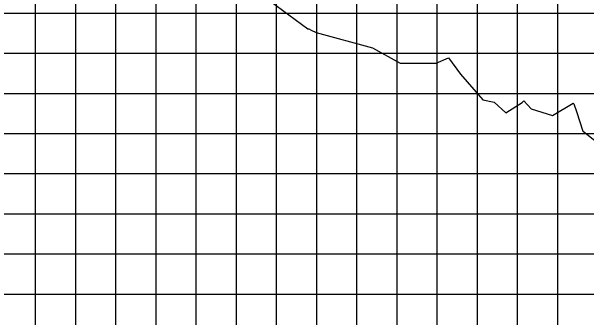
# Model space of a CAD drawing. Extents: x 2193008 to 2198143, y 1236112 to 1237864.
# Drawn here: x 2194975.66 to 2195004.29, y 1237270.94 to 1237286.18 of the extents above; entities that cross this region are included whole.
import ezdxf

# ---------------------------------------------------------------- set-up
doc = ezdxf.new("R2010")
doc.units = 0
doc.layers.add('M-ROADS', color=7, linetype='Continuous')

msp = doc.modelspace()

# ---------------------------------------------------------------- linework, layer by layer
at = {"layer": 'M-ROADS'}
for p, q in [((2194976.86, 1237258.106), (2194976.86, 1237318.106)), ((2194978.86, 1237258.106), (2194978.86, 1237318.106)), ((2194980.86, 1237258.106), (2194980.86, 1237318.106)), ((2194982.86, 1237258.106), (2194982.86, 1237318.106)), ((2194984.86, 1237258.106), (2194984.86, 1237318.106)), ((2194986.86, 1237258.106), (2194986.86, 1237318.106)), ((2194988.86, 1237258.106), (2194988.86, 1237318.106)), ((2194990.86, 1237258.106), (2194990.86, 1237318.106)), ((2194992.86, 1237258.106), (2194992.86, 1237318.106)), ((2194994.86, 1237258.106), (2194994.86, 1237318.106)), ((2194996.86, 1237258.106), (2194996.86, 1237318.106)), ((2194998.86, 1237258.106), (2194998.86, 1237318.106)), ((2195000.86, 1237258.106), (2195000.86, 1237318.106)), ((2195002.86, 1237258.106), (2195002.86, 1237318.106)), ((2194892.86, 1237286.106), (2195022.86, 1237286.106)), ((2194892.86, 1237284.106), (2195022.86, 1237284.106)), ((2194892.86, 1237282.106), (2195022.86, 1237282.106)), ((2194892.86, 1237280.106), (2195022.86, 1237280.106)), ((2194892.86, 1237278.106), (2195022.86, 1237278.106)), ((2194892.86, 1237276.106), (2195022.86, 1237276.106)), ((2194892.86, 1237274.106), (2195022.86, 1237274.106)), ((2194892.86, 1237272.106), (2195022.86, 1237272.106))]:
    msp.add_line(p, q, dxfattribs=at)
msp.add_lwpolyline([(2194983.166, 1237290.674), (2194990.41, 1237285.319), (2194990.464, 1237285.32), (2194990.576, 1237285.258), (2194990.827, 1237285.133), (2194993.638, 1237284.379), (2194995.004, 1237283.606), (2194996.805, 1237283.606), (2194997.425, 1237283.877), (2194998.019, 1237283.058), (2194999.119, 1237281.785), (2194999.691, 1237281.662), (2195000.274, 1237281.141), (2195001.082, 1237281.643), (2195001.163, 1237281.726), (2195001.528, 1237281.331), (2195002.588, 1237281.009), (2195003.619, 1237281.614), (2195003.649, 1237281.607), (2195003.662, 1237281.584), (2195003.788, 1237281.204), (2195004.112, 1237280.227), (2195004.137, 1237280.204), (2195007.265, 1237277.736)], dxfattribs=at)

doc.saveas('drawing.dxf')
